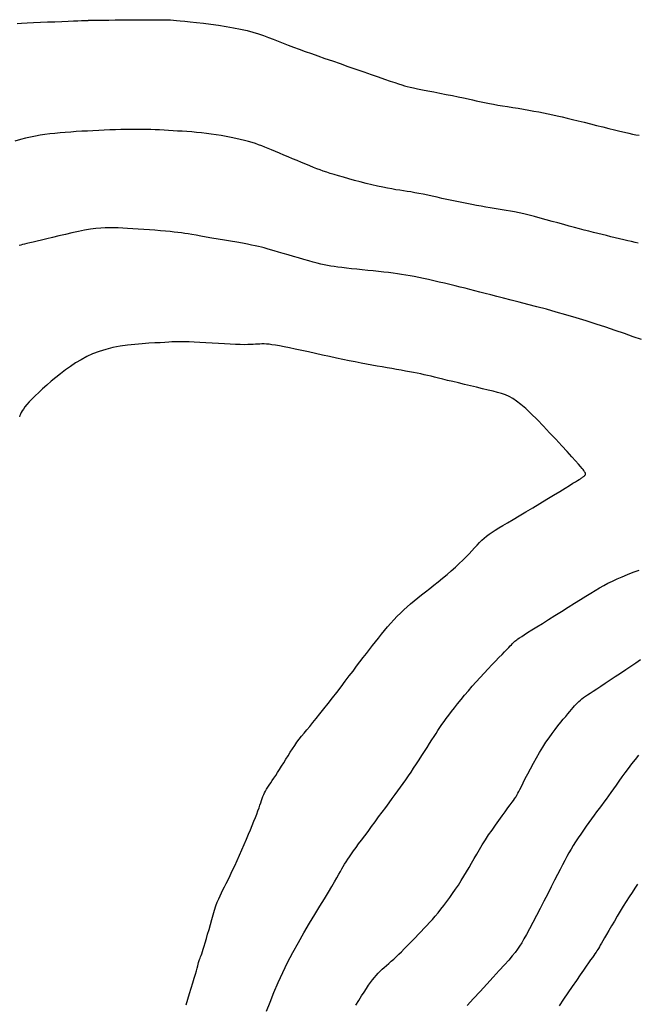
# Model space of a CAD drawing. Header units: millimetres. Extents: x 32690613 to 32693367, y 5343692 to 5344708.
# Tile 560 of 656: x 32692727 to 32692735, y 5344336 to 5344348. Entities that reach past the tile are written whole.
import ezdxf

# ---------------------------------------------------------------- set-up
doc = ezdxf.new("R2010")
doc.units = ezdxf.units.MM
doc.header["$LTSCALE"] = 20
for name, color, linetype in [('02-DGM_HL_493.50', 112, 'Continuous'), ('02-DGM_HL_494.00', 122, 'Continuous'), ('02-DGM_HL_494.50', 132, 'Continuous'), ('02-DGM_HL_495.00', 142, 'Continuous'), ('02-DGM_HL_495.50', 152, 'Continuous')]:
    doc.layers.add(name, color=color, linetype=linetype)

msp = doc.modelspace()

# ---------------------------------------------------------------- linework, layer by layer
at = {"layer": '02-DGM_HL_493.50', "elevation": 493.5, "flags": 128}
msp.add_lwpolyline([(32692734.649, 5344337.104), (32692734.614, 5344337.053), (32692734.579, 5344336.999), (32692734.543, 5344336.944), (32692734.506, 5344336.886), (32692734.468, 5344336.825), (32692734.43, 5344336.762), (32692734.392, 5344336.699), (32692734.355, 5344336.637), (32692734.319, 5344336.577), (32692734.286, 5344336.52), (32692734.257, 5344336.469), (32692734.231, 5344336.425), (32692734.209, 5344336.387), (32692734.192, 5344336.357), (32692734.178, 5344336.332), (32692734.166, 5344336.311), (32692734.155, 5344336.293), (32692734.145, 5344336.277), (32692734.135, 5344336.261), (32692734.124, 5344336.245), (32692734.111, 5344336.226), (32692734.096, 5344336.204), (32692734.078, 5344336.179), (32692734.056, 5344336.148), (32692734.031, 5344336.112), (32692734, 5344336.069), (32692733.965, 5344336.018), (32692733.924, 5344335.958), (32692733.876, 5344335.889), (32692733.825, 5344335.814), (32692733.77, 5344335.734), (32692733.714, 5344335.651), (32692733.658, 5344335.57)], dxfattribs=at)
at = {"layer": '02-DGM_HL_494.00', "elevation": 494, "flags": 128}
for points in [[(32692726.819, 5344347.955), (32692726.876, 5344347.958), (32692726.945, 5344347.962), (32692727.026, 5344347.965), (32692727.114, 5344347.969), (32692727.205, 5344347.973), (32692727.296, 5344347.976), (32692727.383, 5344347.98), (32692727.464, 5344347.983), (32692727.533, 5344347.986), (32692727.588, 5344347.988), (32692727.631, 5344347.99), (32692727.663, 5344347.991), (32692727.685, 5344347.992), (32692727.7, 5344347.993), (32692727.71, 5344347.993), (32692727.716, 5344347.993), (32692727.721, 5344347.994), (32692727.725, 5344347.994), (32692727.731, 5344347.994), (32692727.741, 5344347.994), (32692727.756, 5344347.995), (32692727.778, 5344347.995), (32692727.81, 5344347.995), (32692727.853, 5344347.996), (32692727.908, 5344347.996), (32692727.978, 5344347.997), (32692728.058, 5344347.998), (32692728.146, 5344347.998), (32692728.237, 5344347.999), (32692728.329, 5344348), (32692728.418, 5344348.001), (32692728.5, 5344348.001), (32692728.571, 5344348.001), (32692728.63, 5344348.001), (32692728.677, 5344348.001), (32692728.718, 5344348), (32692728.755, 5344347.999), (32692728.792, 5344347.996), (32692728.832, 5344347.993), (32692728.878, 5344347.988), (32692728.935, 5344347.982), (32692729.004, 5344347.975), (32692729.084, 5344347.966), (32692729.172, 5344347.956), (32692729.265, 5344347.944), (32692729.362, 5344347.931), (32692729.458, 5344347.916), (32692729.552, 5344347.9), (32692729.64, 5344347.883), (32692729.721, 5344347.864), (32692729.795, 5344347.844), (32692729.864, 5344347.823), (32692729.929, 5344347.8), (32692729.991, 5344347.777), (32692730.052, 5344347.754), (32692730.113, 5344347.729), (32692730.175, 5344347.705), (32692730.24, 5344347.68), (32692730.308, 5344347.654), (32692730.379, 5344347.628), (32692730.454, 5344347.601), (32692730.533, 5344347.573), (32692730.616, 5344347.544), (32692730.704, 5344347.513), (32692730.797, 5344347.481), (32692730.894, 5344347.447), (32692730.994, 5344347.412), (32692731.094, 5344347.377), (32692731.193, 5344347.343), (32692731.288, 5344347.31), (32692731.377, 5344347.279), (32692731.457, 5344347.252), (32692731.526, 5344347.228), (32692731.584, 5344347.208), (32692731.631, 5344347.193), (32692731.672, 5344347.18), (32692731.708, 5344347.169), (32692731.743, 5344347.16), (32692731.781, 5344347.151), (32692731.823, 5344347.142), (32692731.873, 5344347.131), (32692731.934, 5344347.119), (32692732.002, 5344347.105), (32692732.077, 5344347.091), (32692732.155, 5344347.075), (32692732.235, 5344347.059), (32692732.312, 5344347.044), (32692732.386, 5344347.028), (32692732.453, 5344347.015), (32692732.512, 5344347.002), (32692732.564, 5344346.991), (32692732.61, 5344346.98), (32692732.654, 5344346.971), (32692732.695, 5344346.962), (32692732.738, 5344346.953), (32692732.782, 5344346.944), (32692732.831, 5344346.935), (32692732.886, 5344346.925), (32692732.945, 5344346.915), (32692733.008, 5344346.905), (32692733.074, 5344346.895), (32692733.141, 5344346.884), (32692733.209, 5344346.873), (32692733.275, 5344346.862), (32692733.34, 5344346.85), (32692733.401, 5344346.839), (32692733.461, 5344346.828), (32692733.519, 5344346.816), (32692733.577, 5344346.803), (32692733.635, 5344346.79), (32692733.696, 5344346.776), (32692733.76, 5344346.761), (32692733.827, 5344346.744), (32692733.9, 5344346.727), (32692733.976, 5344346.708), (32692734.054, 5344346.688), (32692734.132, 5344346.668), (32692734.21, 5344346.649), (32692734.285, 5344346.63), (32692734.357, 5344346.612), (32692734.423, 5344346.597), (32692734.483, 5344346.583), (32692734.537, 5344346.571), (32692734.585, 5344346.56), (32692734.628, 5344346.551), (32692734.668, 5344346.544)], [(32692734.661, 5344338.73), (32692734.616, 5344338.674), (32692734.571, 5344338.618), (32692734.529, 5344338.562), (32692734.488, 5344338.507), (32692734.45, 5344338.454), (32692734.412, 5344338.402), (32692734.377, 5344338.352), (32692734.343, 5344338.305), (32692734.311, 5344338.26), (32692734.28, 5344338.217), (32692734.25, 5344338.176), (32692734.221, 5344338.136), (32692734.191, 5344338.096), (32692734.162, 5344338.055), (32692734.131, 5344338.014), (32692734.1, 5344337.971), (32692734.067, 5344337.927), (32692734.034, 5344337.88), (32692733.999, 5344337.832), (32692733.965, 5344337.784), (32692733.931, 5344337.735), (32692733.898, 5344337.686), (32692733.866, 5344337.638), (32692733.837, 5344337.591), (32692733.809, 5344337.544), (32692733.782, 5344337.498), (32692733.756, 5344337.451), (32692733.73, 5344337.402), (32692733.702, 5344337.348), (32692733.672, 5344337.289), (32692733.639, 5344337.224), (32692733.602, 5344337.151), (32692733.56, 5344337.07), (32692733.515, 5344336.982), (32692733.467, 5344336.89), (32692733.419, 5344336.797), (32692733.372, 5344336.706), (32692733.326, 5344336.619), (32692733.284, 5344336.54), (32692733.246, 5344336.47), (32692733.215, 5344336.412), (32692733.187, 5344336.363), (32692733.16, 5344336.32), (32692733.133, 5344336.281), (32692733.103, 5344336.24), (32692733.067, 5344336.197), (32692733.023, 5344336.146), (32692732.969, 5344336.086), (32692732.903, 5344336.013), (32692732.828, 5344335.931), (32692732.747, 5344335.842), (32692732.663, 5344335.751), (32692732.579, 5344335.66), (32692732.498, 5344335.573)]]:
    msp.add_lwpolyline(points, dxfattribs=at)
at = {"layer": '02-DGM_HL_494.50', "elevation": 494.5, "flags": 128}
for points in [[(32692734.657, 5344345.184), (32692734.617, 5344345.194), (32692734.573, 5344345.204), (32692734.526, 5344345.215), (32692734.475, 5344345.227), (32692734.422, 5344345.239), (32692734.367, 5344345.252), (32692734.311, 5344345.265), (32692734.256, 5344345.279), (32692734.201, 5344345.292), (32692734.146, 5344345.306), (32692734.09, 5344345.32), (32692734.034, 5344345.334), (32692733.975, 5344345.349), (32692733.915, 5344345.365), (32692733.852, 5344345.382), (32692733.786, 5344345.4), (32692733.716, 5344345.419), (32692733.644, 5344345.439), (32692733.569, 5344345.459), (32692733.495, 5344345.48), (32692733.421, 5344345.499), (32692733.348, 5344345.518), (32692733.279, 5344345.536), (32692733.213, 5344345.552), (32692733.153, 5344345.565), (32692733.096, 5344345.577), (32692733.043, 5344345.588), (32692732.991, 5344345.597), (32692732.941, 5344345.605), (32692732.891, 5344345.613), (32692732.84, 5344345.622), (32692732.788, 5344345.63), (32692732.733, 5344345.639), (32692732.675, 5344345.649), (32692732.616, 5344345.66), (32692732.555, 5344345.671), (32692732.493, 5344345.683), (32692732.43, 5344345.695), (32692732.367, 5344345.708), (32692732.303, 5344345.721), (32692732.241, 5344345.734), (32692732.179, 5344345.748), (32692732.118, 5344345.762), (32692732.058, 5344345.775), (32692732, 5344345.788), (32692731.944, 5344345.8), (32692731.89, 5344345.811), (32692731.838, 5344345.82), (32692731.789, 5344345.829), (32692731.742, 5344345.836), (32692731.696, 5344345.843), (32692731.649, 5344345.85), (32692731.6, 5344345.858), (32692731.548, 5344345.867), (32692731.493, 5344345.877), (32692731.433, 5344345.889), (32692731.367, 5344345.903), (32692731.297, 5344345.92), (32692731.224, 5344345.938), (32692731.15, 5344345.957), (32692731.076, 5344345.976), (32692731.005, 5344345.995), (32692730.938, 5344346.014), (32692730.876, 5344346.032), (32692730.82, 5344346.048), (32692730.771, 5344346.063), (32692730.726, 5344346.078), (32692730.683, 5344346.092), (32692730.642, 5344346.107), (32692730.601, 5344346.123), (32692730.558, 5344346.139), (32692730.512, 5344346.158), (32692730.462, 5344346.178), (32692730.408, 5344346.2), (32692730.353, 5344346.224), (32692730.296, 5344346.247), (32692730.239, 5344346.272), (32692730.183, 5344346.295), (32692730.129, 5344346.318), (32692730.078, 5344346.34), (32692730.031, 5344346.359), (32692729.988, 5344346.378), (32692729.947, 5344346.394), (32692729.907, 5344346.41), (32692729.867, 5344346.425), (32692729.826, 5344346.439), (32692729.784, 5344346.452), (32692729.738, 5344346.466), (32692729.688, 5344346.479), (32692729.634, 5344346.492), (32692729.578, 5344346.505), (32692729.519, 5344346.518), (32692729.458, 5344346.53), (32692729.396, 5344346.541), (32692729.333, 5344346.551), (32692729.27, 5344346.56), (32692729.208, 5344346.568), (32692729.146, 5344346.575), (32692729.084, 5344346.581), (32692729.023, 5344346.586), (32692728.963, 5344346.59), (32692728.903, 5344346.594), (32692728.845, 5344346.598), (32692728.787, 5344346.601), (32692728.73, 5344346.605), (32692728.674, 5344346.608), (32692728.618, 5344346.611), (32692728.562, 5344346.613), (32692728.506, 5344346.615), (32692728.448, 5344346.617), (32692728.388, 5344346.618), (32692728.327, 5344346.619), (32692728.263, 5344346.618), (32692728.197, 5344346.618), (32692728.13, 5344346.616), (32692728.061, 5344346.614), (32692727.991, 5344346.612), (32692727.92, 5344346.609), (32692727.849, 5344346.605), (32692727.777, 5344346.602), (32692727.706, 5344346.598), (32692727.635, 5344346.594), (32692727.565, 5344346.59), (32692727.496, 5344346.585), (32692727.428, 5344346.58), (32692727.361, 5344346.575), (32692727.296, 5344346.568), (32692727.233, 5344346.561), (32692727.171, 5344346.554), (32692727.111, 5344346.545), (32692727.051, 5344346.534), (32692726.99, 5344346.522), (32692726.927, 5344346.507), (32692726.862, 5344346.49), (32692726.793, 5344346.47)], [(32692731.094, 5344335.576), (32692731.131, 5344335.637), (32692731.166, 5344335.693), (32692731.198, 5344335.743), (32692731.227, 5344335.788), (32692731.254, 5344335.828), (32692731.28, 5344335.863), (32692731.304, 5344335.896), (32692731.327, 5344335.925), (32692731.351, 5344335.953), (32692731.375, 5344335.979), (32692731.4, 5344336.004), (32692731.426, 5344336.029), (32692731.453, 5344336.053), (32692731.481, 5344336.078), (32692731.51, 5344336.104), (32692731.54, 5344336.131), (32692731.571, 5344336.158), (32692731.603, 5344336.188), (32692731.636, 5344336.219), (32692731.67, 5344336.251), (32692731.704, 5344336.286), (32692731.739, 5344336.321), (32692731.774, 5344336.357), (32692731.81, 5344336.394), (32692731.846, 5344336.431), (32692731.881, 5344336.468), (32692731.917, 5344336.505), (32692731.952, 5344336.542), (32692731.988, 5344336.58), (32692732.023, 5344336.618), (32692732.059, 5344336.658), (32692732.095, 5344336.699), (32692732.131, 5344336.742), (32692732.167, 5344336.786), (32692732.204, 5344336.833), (32692732.241, 5344336.882), (32692732.278, 5344336.933), (32692732.315, 5344336.985), (32692732.352, 5344337.038), (32692732.388, 5344337.092), (32692732.423, 5344337.147), (32692732.457, 5344337.202), (32692732.49, 5344337.257), (32692732.522, 5344337.313), (32692732.554, 5344337.368), (32692732.586, 5344337.425), (32692732.619, 5344337.482), (32692732.653, 5344337.54), (32692732.689, 5344337.599), (32692732.728, 5344337.66), (32692732.769, 5344337.723), (32692732.812, 5344337.785), (32692732.855, 5344337.847), (32692732.898, 5344337.907), (32692732.939, 5344337.964), (32692732.978, 5344338.016), (32692733.012, 5344338.063), (32692733.041, 5344338.103), (32692733.065, 5344338.135), (32692733.083, 5344338.159), (32692733.096, 5344338.178), (32692733.105, 5344338.191), (32692733.112, 5344338.2), (32692733.116, 5344338.207), (32692733.118, 5344338.21), (32692733.12, 5344338.213), (32692733.121, 5344338.216), (32692733.123, 5344338.219), (32692733.126, 5344338.225), (32692733.131, 5344338.235), (32692733.139, 5344338.249), (32692733.149, 5344338.27), (32692733.163, 5344338.298), (32692733.182, 5344338.334), (32692733.205, 5344338.38), (32692733.232, 5344338.433), (32692733.263, 5344338.494), (32692733.297, 5344338.558), (32692733.333, 5344338.626), (32692733.371, 5344338.695), (32692733.411, 5344338.763), (32692733.451, 5344338.829), (32692733.491, 5344338.891), (32692733.531, 5344338.949), (32692733.57, 5344339.003), (32692733.607, 5344339.054), (32692733.644, 5344339.1), (32692733.679, 5344339.143), (32692733.711, 5344339.182), (32692733.741, 5344339.218), (32692733.768, 5344339.25), (32692733.792, 5344339.279), (32692733.814, 5344339.306), (32692733.835, 5344339.33), (32692733.854, 5344339.351), (32692733.872, 5344339.371), (32692733.89, 5344339.389), (32692733.908, 5344339.406), (32692733.926, 5344339.422), (32692733.945, 5344339.438), (32692733.966, 5344339.454), (32692733.99, 5344339.471), (32692734.018, 5344339.49), (32692734.051, 5344339.512), (32692734.089, 5344339.537), (32692734.133, 5344339.566), (32692734.184, 5344339.599), (32692734.241, 5344339.637), (32692734.302, 5344339.677), (32692734.366, 5344339.719), (32692734.432, 5344339.763), (32692734.498, 5344339.807), (32692734.563, 5344339.851), (32692734.626, 5344339.894), (32692734.685, 5344339.935)]]:
    msp.add_lwpolyline(points, dxfattribs=at)
at = {"layer": '02-DGM_HL_495.00', "elevation": 495, "flags": 128}
for points in [[(32692734.698, 5344343.97), (32692734.594, 5344344.005), (32692734.483, 5344344.043), (32692734.367, 5344344.082), (32692734.247, 5344344.123), (32692734.124, 5344344.163), (32692733.998, 5344344.204), (32692733.872, 5344344.243), (32692733.745, 5344344.281), (32692733.62, 5344344.316), (32692733.497, 5344344.35), (32692733.378, 5344344.382), (32692733.263, 5344344.412), (32692733.154, 5344344.44), (32692733.052, 5344344.466), (32692732.958, 5344344.489), (32692732.873, 5344344.511), (32692732.795, 5344344.531), (32692732.724, 5344344.55), (32692732.657, 5344344.567), (32692732.594, 5344344.583), (32692732.533, 5344344.599), (32692732.472, 5344344.615), (32692732.409, 5344344.63), (32692732.345, 5344344.646), (32692732.279, 5344344.662), (32692732.212, 5344344.679), (32692732.145, 5344344.694), (32692732.078, 5344344.71), (32692732.012, 5344344.724), (32692731.949, 5344344.738), (32692731.888, 5344344.751), (32692731.831, 5344344.762), (32692731.777, 5344344.772), (32692731.724, 5344344.781), (32692731.671, 5344344.79), (32692731.618, 5344344.797), (32692731.563, 5344344.805), (32692731.506, 5344344.812), (32692731.446, 5344344.819), (32692731.381, 5344344.826), (32692731.313, 5344344.833), (32692731.243, 5344344.84), (32692731.173, 5344344.847), (32692731.104, 5344344.855), (32692731.037, 5344344.862), (32692730.974, 5344344.869), (32692730.917, 5344344.875), (32692730.866, 5344344.882), (32692730.82, 5344344.888), (32692730.778, 5344344.895), (32692730.737, 5344344.903), (32692730.696, 5344344.911), (32692730.653, 5344344.921), (32692730.607, 5344344.933), (32692730.556, 5344344.946), (32692730.499, 5344344.962), (32692730.437, 5344344.979), (32692730.371, 5344344.998), (32692730.305, 5344345.017), (32692730.239, 5344345.036), (32692730.175, 5344345.054), (32692730.116, 5344345.071), (32692730.062, 5344345.087), (32692730.016, 5344345.101), (32692729.976, 5344345.113), (32692729.938, 5344345.123), (32692729.903, 5344345.133), (32692729.865, 5344345.142), (32692729.825, 5344345.151), (32692729.779, 5344345.16), (32692729.725, 5344345.171), (32692729.662, 5344345.183), (32692729.591, 5344345.195), (32692729.514, 5344345.208), (32692729.435, 5344345.222), (32692729.355, 5344345.236), (32692729.277, 5344345.249), (32692729.204, 5344345.261), (32692729.137, 5344345.273), (32692729.078, 5344345.283), (32692729.026, 5344345.292), (32692728.979, 5344345.3), (32692728.935, 5344345.307), (32692728.893, 5344345.313), (32692728.849, 5344345.319), (32692728.802, 5344345.324), (32692728.75, 5344345.33), (32692728.691, 5344345.335), (32692728.627, 5344345.341), (32692728.559, 5344345.346), (32692728.489, 5344345.351), (32692728.417, 5344345.356), (32692728.346, 5344345.361), (32692728.278, 5344345.366), (32692728.212, 5344345.37), (32692728.152, 5344345.374), (32692728.095, 5344345.377), (32692728.041, 5344345.379), (32692727.987, 5344345.379), (32692727.932, 5344345.378), (32692727.875, 5344345.374), (32692727.813, 5344345.368), (32692727.746, 5344345.359), (32692727.672, 5344345.346), (32692727.593, 5344345.331), (32692727.512, 5344345.313), (32692727.429, 5344345.294), (32692727.347, 5344345.275), (32692727.268, 5344345.256), (32692727.195, 5344345.239), (32692727.128, 5344345.222), (32692727.071, 5344345.209), (32692727.022, 5344345.197), (32692726.98, 5344345.187), (32692726.944, 5344345.179), (32692726.914, 5344345.171), (32692726.888, 5344345.165), (32692726.865, 5344345.159), (32692726.845, 5344345.153)], [(32692729.966, 5344335.5), (32692730.011, 5344335.616), (32692730.06, 5344335.737), (32692730.113, 5344335.861), (32692730.171, 5344335.987), (32692730.233, 5344336.114), (32692730.299, 5344336.242), (32692730.368, 5344336.368), (32692730.439, 5344336.49), (32692730.508, 5344336.609), (32692730.575, 5344336.721), (32692730.639, 5344336.825), (32692730.697, 5344336.919), (32692730.748, 5344337.002), (32692730.79, 5344337.073), (32692730.826, 5344337.133), (32692730.855, 5344337.184), (32692730.879, 5344337.227), (32692730.899, 5344337.263), (32692730.917, 5344337.296), (32692730.934, 5344337.326), (32692730.952, 5344337.355), (32692730.971, 5344337.385), (32692730.991, 5344337.416), (32692731.014, 5344337.449), (32692731.039, 5344337.485), (32692731.066, 5344337.523), (32692731.096, 5344337.564), (32692731.129, 5344337.609), (32692731.165, 5344337.658), (32692731.205, 5344337.711), (32692731.247, 5344337.768), (32692731.291, 5344337.828), (32692731.336, 5344337.889), (32692731.381, 5344337.951), (32692731.426, 5344338.012), (32692731.47, 5344338.071), (32692731.512, 5344338.128), (32692731.551, 5344338.181), (32692731.588, 5344338.232), (32692731.624, 5344338.28), (32692731.658, 5344338.327), (32692731.691, 5344338.373), (32692731.724, 5344338.42), (32692731.756, 5344338.467), (32692731.79, 5344338.515), (32692731.823, 5344338.566), (32692731.858, 5344338.618), (32692731.892, 5344338.671), (32692731.927, 5344338.724), (32692731.96, 5344338.777), (32692731.993, 5344338.827), (32692732.024, 5344338.876), (32692732.053, 5344338.922), (32692732.08, 5344338.964), (32692732.105, 5344339.003), (32692732.13, 5344339.041), (32692732.154, 5344339.078), (32692732.18, 5344339.114), (32692732.206, 5344339.152), (32692732.235, 5344339.191), (32692732.266, 5344339.233), (32692732.3, 5344339.278), (32692732.338, 5344339.326), (32692732.378, 5344339.377), (32692732.421, 5344339.43), (32692732.466, 5344339.485), (32692732.513, 5344339.541), (32692732.562, 5344339.597), (32692732.611, 5344339.653), (32692732.662, 5344339.709), (32692732.713, 5344339.764), (32692732.763, 5344339.817), (32692732.811, 5344339.867), (32692732.857, 5344339.915), (32692732.899, 5344339.959), (32692732.938, 5344339.998), (32692732.971, 5344340.033), (32692732.999, 5344340.062), (32692733.022, 5344340.086), (32692733.041, 5344340.106), (32692733.056, 5344340.122), (32692733.069, 5344340.136), (32692733.08, 5344340.147), (32692733.09, 5344340.156), (32692733.1, 5344340.165), (32692733.111, 5344340.174), (32692733.123, 5344340.184), (32692733.139, 5344340.195), (32692733.159, 5344340.209), (32692733.186, 5344340.226), (32692733.219, 5344340.247), (32692733.261, 5344340.274), (32692733.313, 5344340.307), (32692733.376, 5344340.346), (32692733.447, 5344340.39), (32692733.525, 5344340.439), (32692733.606, 5344340.49), (32692733.69, 5344340.542), (32692733.773, 5344340.594), (32692733.853, 5344340.644), (32692733.927, 5344340.69), (32692733.995, 5344340.733), (32692734.057, 5344340.771), (32692734.114, 5344340.805), (32692734.168, 5344340.837), (32692734.221, 5344340.867), (32692734.275, 5344340.896), (32692734.331, 5344340.923), (32692734.39, 5344340.951), (32692734.454, 5344340.979), (32692734.522, 5344341.007), (32692734.593, 5344341.035), (32692734.667, 5344341.063)]]:
    msp.add_lwpolyline(points, dxfattribs=at)
at = {"layer": '02-DGM_HL_495.50', "elevation": 495.5, "flags": 128}
msp.add_lwpolyline([(32692728.952, 5344335.581), (32692728.973, 5344335.653), (32692728.995, 5344335.723), (32692729.016, 5344335.792), (32692729.036, 5344335.857), (32692729.054, 5344335.917), (32692729.069, 5344335.968), (32692729.082, 5344336.011), (32692729.092, 5344336.045), (32692729.099, 5344336.073), (32692729.105, 5344336.095), (32692729.11, 5344336.113), (32692729.114, 5344336.128), (32692729.118, 5344336.141), (32692729.123, 5344336.154), (32692729.128, 5344336.168), (32692729.134, 5344336.185), (32692729.141, 5344336.204), (32692729.149, 5344336.226), (32692729.158, 5344336.253), (32692729.169, 5344336.284), (32692729.181, 5344336.321), (32692729.194, 5344336.365), (32692729.209, 5344336.416), (32692729.224, 5344336.472), (32692729.241, 5344336.532), (32692729.258, 5344336.594), (32692729.276, 5344336.657), (32692729.294, 5344336.718), (32692729.312, 5344336.775), (32692729.329, 5344336.828), (32692729.346, 5344336.875), (32692729.363, 5344336.917), (32692729.38, 5344336.955), (32692729.397, 5344336.992), (32692729.416, 5344337.029), (32692729.435, 5344337.068), (32692729.457, 5344337.11), (32692729.481, 5344337.157), (32692729.507, 5344337.211), (32692729.535, 5344337.27), (32692729.565, 5344337.334), (32692729.595, 5344337.4), (32692729.626, 5344337.468), (32692729.656, 5344337.537), (32692729.686, 5344337.604), (32692729.714, 5344337.669), (32692729.74, 5344337.731), (32692729.765, 5344337.789), (32692729.787, 5344337.844), (32692729.807, 5344337.895), (32692729.826, 5344337.943), (32692729.843, 5344337.987), (32692729.858, 5344338.028), (32692729.872, 5344338.065), (32692729.883, 5344338.098), (32692729.894, 5344338.129), (32692729.903, 5344338.157), (32692729.913, 5344338.183), (32692729.922, 5344338.207), (32692729.932, 5344338.231), (32692729.942, 5344338.254), (32692729.954, 5344338.277), (32692729.968, 5344338.301), (32692729.983, 5344338.326), (32692730, 5344338.352), (32692730.019, 5344338.38), (32692730.038, 5344338.409), (32692730.06, 5344338.44), (32692730.082, 5344338.474), (32692730.106, 5344338.51), (32692730.131, 5344338.549), (32692730.156, 5344338.591), (32692730.183, 5344338.634), (32692730.21, 5344338.678), (32692730.238, 5344338.722), (32692730.266, 5344338.766), (32692730.294, 5344338.81), (32692730.323, 5344338.851), (32692730.351, 5344338.891), (32692730.38, 5344338.929), (32692730.41, 5344338.968), (32692730.442, 5344339.007), (32692730.475, 5344339.048), (32692730.512, 5344339.092), (32692730.551, 5344339.14), (32692730.594, 5344339.193), (32692730.641, 5344339.252), (32692730.691, 5344339.315), (32692730.744, 5344339.382), (32692730.798, 5344339.451), (32692730.853, 5344339.521), (32692730.907, 5344339.592), (32692730.96, 5344339.66), (32692731.011, 5344339.727), (32692731.058, 5344339.789), (32692731.103, 5344339.849), (32692731.146, 5344339.905), (32692731.187, 5344339.959), (32692731.226, 5344340.01), (32692731.265, 5344340.061), (32692731.302, 5344340.11), (32692731.34, 5344340.158), (32692731.378, 5344340.206), (32692731.416, 5344340.254), (32692731.455, 5344340.301), (32692731.494, 5344340.348), (32692731.533, 5344340.393), (32692731.573, 5344340.437), (32692731.614, 5344340.48), (32692731.655, 5344340.521), (32692731.697, 5344340.561), (32692731.74, 5344340.599), (32692731.784, 5344340.637), (32692731.83, 5344340.674), (32692731.876, 5344340.712), (32692731.924, 5344340.75), (32692731.974, 5344340.789), (32692732.026, 5344340.829), (32692732.079, 5344340.872), (32692732.134, 5344340.916), (32692732.189, 5344340.961), (32692732.244, 5344341.007), (32692732.298, 5344341.053), (32692732.349, 5344341.099), (32692732.399, 5344341.144), (32692732.444, 5344341.187), (32692732.486, 5344341.229), (32692732.524, 5344341.269), (32692732.559, 5344341.307), (32692732.592, 5344341.343), (32692732.623, 5344341.377), (32692732.653, 5344341.409), (32692732.683, 5344341.439), (32692732.713, 5344341.466), (32692732.744, 5344341.492), (32692732.776, 5344341.517), (32692732.812, 5344341.541), (32692732.852, 5344341.567), (32692732.898, 5344341.594), (32692732.95, 5344341.625), (32692733.009, 5344341.66), (32692733.077, 5344341.7), (32692733.155, 5344341.746), (32692733.239, 5344341.796), (32692733.327, 5344341.849), (32692733.417, 5344341.903), (32692733.505, 5344341.957), (32692733.589, 5344342.008), (32692733.666, 5344342.054), (32692733.733, 5344342.095), (32692733.788, 5344342.129), (32692733.832, 5344342.156), (32692733.866, 5344342.177), (32692733.892, 5344342.193), (32692733.912, 5344342.205), (32692733.926, 5344342.214), (32692733.937, 5344342.221), (32692733.946, 5344342.227), (32692733.954, 5344342.232), (32692733.961, 5344342.238), (32692733.968, 5344342.243), (32692733.974, 5344342.247), (32692733.979, 5344342.252), (32692733.984, 5344342.257), (32692733.987, 5344342.261), (32692733.99, 5344342.266), (32692733.991, 5344342.27), (32692733.992, 5344342.274), (32692733.991, 5344342.279), (32692733.99, 5344342.283), (32692733.988, 5344342.288), (32692733.986, 5344342.293), (32692733.983, 5344342.298), (32692733.979, 5344342.303), (32692733.976, 5344342.309), (32692733.97, 5344342.317), (32692733.961, 5344342.329), (32692733.948, 5344342.345), (32692733.928, 5344342.368), (32692733.901, 5344342.399), (32692733.865, 5344342.44), (32692733.818, 5344342.492), (32692733.76, 5344342.556), (32692733.692, 5344342.63), (32692733.618, 5344342.711), (32692733.539, 5344342.794), (32692733.46, 5344342.878), (32692733.381, 5344342.959), (32692733.305, 5344343.033), (32692733.237, 5344343.098), (32692733.176, 5344343.151), (32692733.122, 5344343.193), (32692733.073, 5344343.226), (32692733.026, 5344343.251), (32692732.98, 5344343.272), (32692732.933, 5344343.288), (32692732.882, 5344343.302), (32692732.825, 5344343.317), (32692732.761, 5344343.332), (32692732.691, 5344343.349), (32692732.617, 5344343.367), (32692732.541, 5344343.385), (32692732.464, 5344343.403), (32692732.389, 5344343.421), (32692732.317, 5344343.438), (32692732.251, 5344343.454), (32692732.191, 5344343.468), (32692732.137, 5344343.482), (32692732.088, 5344343.494), (32692732.042, 5344343.505), (32692731.999, 5344343.515), (32692731.956, 5344343.525), (32692731.913, 5344343.535), (32692731.868, 5344343.544), (32692731.821, 5344343.553), (32692731.771, 5344343.563), (32692731.719, 5344343.572), (32692731.664, 5344343.582), (32692731.608, 5344343.592), (32692731.549, 5344343.602), (32692731.489, 5344343.612), (32692731.426, 5344343.623), (32692731.363, 5344343.635), (32692731.297, 5344343.646), (32692731.229, 5344343.659), (32692731.159, 5344343.672), (32692731.086, 5344343.686), (32692731.01, 5344343.701), (32692730.931, 5344343.717), (32692730.849, 5344343.735), (32692730.762, 5344343.753), (32692730.674, 5344343.773), (32692730.585, 5344343.793), (32692730.497, 5344343.812), (32692730.411, 5344343.831), (32692730.33, 5344343.849), (32692730.255, 5344343.865), (32692730.188, 5344343.878), (32692730.129, 5344343.889), (32692730.079, 5344343.898), (32692730.035, 5344343.904), (32692729.998, 5344343.909), (32692729.965, 5344343.912), (32692729.935, 5344343.913), (32692729.908, 5344343.913), (32692729.882, 5344343.912), (32692729.856, 5344343.911), (32692729.829, 5344343.91), (32692729.799, 5344343.908), (32692729.766, 5344343.906), (32692729.729, 5344343.905), (32692729.685, 5344343.904), (32692729.635, 5344343.905), (32692729.577, 5344343.906), (32692729.51, 5344343.909), (32692729.437, 5344343.913), (32692729.359, 5344343.917), (32692729.279, 5344343.922), (32692729.2, 5344343.927), (32692729.124, 5344343.931), (32692729.053, 5344343.935), (32692728.99, 5344343.938), (32692728.937, 5344343.94), (32692728.892, 5344343.941), (32692728.851, 5344343.941), (32692728.813, 5344343.94), (32692728.774, 5344343.938), (32692728.732, 5344343.936), (32692728.684, 5344343.933), (32692728.626, 5344343.929), (32692728.559, 5344343.926), (32692728.481, 5344343.922), (32692728.397, 5344343.916), (32692728.307, 5344343.908), (32692728.214, 5344343.898), (32692728.12, 5344343.884), (32692728.027, 5344343.867), (32692727.938, 5344343.845), (32692727.853, 5344343.819), (32692727.773, 5344343.788), (32692727.698, 5344343.753), (32692727.626, 5344343.715), (32692727.558, 5344343.674), (32692727.492, 5344343.631), (32692727.429, 5344343.585), (32692727.367, 5344343.538), (32692727.307, 5344343.491), (32692727.249, 5344343.442), (32692727.194, 5344343.395), (32692727.141, 5344343.348), (32692727.092, 5344343.303), (32692727.047, 5344343.26), (32692727.007, 5344343.219), (32692726.972, 5344343.182), (32692726.943, 5344343.149), (32692726.919, 5344343.12), (32692726.899, 5344343.093), (32692726.884, 5344343.07), (32692726.872, 5344343.049), (32692726.862, 5344343.029), (32692726.855, 5344343.012), (32692726.849, 5344342.996)], dxfattribs=at)

doc.saveas('drawing.dxf')
